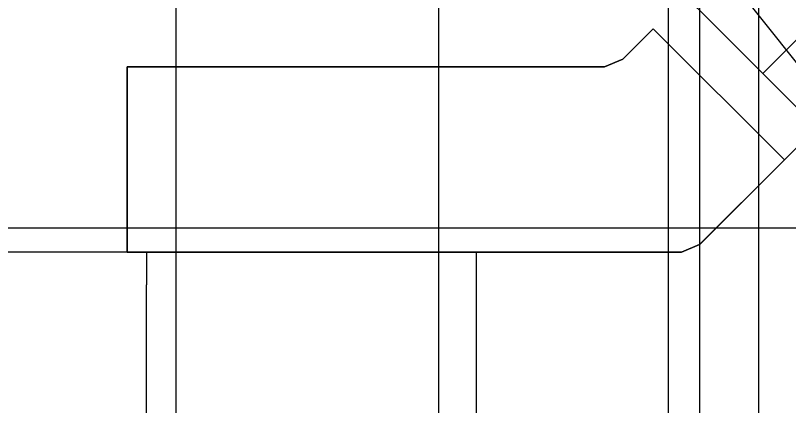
# Model space of a CAD drawing. Extents: x -264222 to -263592, y -1242345 to -1242048.
# Drawn here: x -263832.36 to -263808.81, y -1242239.44 to -1242227.54 of the extents above; entities that cross this region are included whole.
import ezdxf

# ---------------------------------------------------------------- set-up
doc = ezdxf.new("R2010")
doc.units = 0
doc.layers.add('HESCON_OSI_STAVBY_KFA', color=7, linetype='Continuous')
doc.layers.add('KFA_2D_SITUACIA_DSP', color=7, linetype='Continuous')

msp = doc.modelspace()

# ---------------------------------------------------------------- linework, layer by layer
at = {"layer": 'HESCON_OSI_STAVBY_KFA'}
for p, q in [((-263827.468, -1242083.237), (-263827.468, -1242246.707)), ((-263819.468, -1242083.237), (-263819.468, -1242246.707)), ((-263812.468, -1242083.237), (-263812.468, -1242246.707)), ((-263811.518, -1242083.237), (-263811.518, -1242246.707)), ((-263809.718, -1242083.237), (-263809.718, -1242246.707)), ((-263792.653, -1242234.032), (-263911.523, -1242234.032))]:
    msp.add_line(p, q, dxfattribs=at)
at = {"layer": 'KFA_2D_SITUACIA_DSP'}
for p, q in [((-263812.926, -1242227.95), (-263813.854, -1242228.878)), ((-263808.931, -1242231.945), (-263812.926, -1242227.95)), ((-263813.854, -1242228.878), (-263814.408, -1242229.107)), ((-263814.408, -1242229.107), (-263828.955, -1242229.107)), ((-263828.955, -1242229.107), (-263828.955, -1242234.757)), ((-263811.513, -1242234.528), (-263808.931, -1242231.945)), ((-263812.068, -1242234.757), (-263811.513, -1242234.528)), ((-263828.955, -1242234.757), (-263812.068, -1242234.757)), ((-263828.368, -1242234.757), (-263828.368, -1242235.757)), ((-263818.318, -1242234.757), (-263818.318, -1242235.757)), ((-263828.368, -1242249.39), (-263828.368, -1242235.757)), ((-263818.318, -1242235.757), (-263818.321, -1242250.822))]:
    msp.add_line(p, q, dxfattribs=at)
for points in [[(-263811.918, -1242108.434), (-263811.918, -1242220.33), (-263812.262, -1242220.675), (-263809.862, -1242221.669), (-263810.999, -1242222.806), (-263807.039, -1242226.765), (-263809.585, -1242229.311), (-263813.545, -1242225.351), (-263814.681, -1242226.488), (-263815.675, -1242224.088), (-263816.02, -1242224.432), (-263887.916, -1242224.432), (-263888.26, -1242224.088), (-263889.254, -1242226.488), (-263890.391, -1242225.351), (-263894.351, -1242229.311), (-263896.896, -1242226.765), (-263892.937, -1242222.806), (-263894.073, -1242221.669), (-263891.673, -1242220.675), (-263892.018, -1242220.33), (-263892.018, -1242181.432)], [(-263807.941, -1242230.956), (-263813.544, -1242225.352), (-263814.681, -1242226.488), (-263815.675, -1242224.088), (-263812.262, -1242220.675)], [(-263803.204, -1242235.693), (-263813.559, -1242222.704), (-263800.652, -1242233.141)], [(-263807.942, -1242230.956), (-263811.512, -1242234.526), (-263812.068, -1242234.757), (-263891.868, -1242234.757), (-263892.424, -1242234.526), (-263895.994, -1242230.956)]]:
    msp.add_lwpolyline(points, dxfattribs=at)
msp.add_lwpolyline([(-263828.955, -1242234.757), (-263828.955, -1242229.107), (-263814.408, -1242229.107), (-263813.854, -1242228.878), (-263812.926, -1242227.95), (-263808.931, -1242231.945), (-263811.513, -1242234.528), (-263812.068, -1242234.757)], close=True, dxfattribs=at)

doc.saveas('drawing.dxf')
